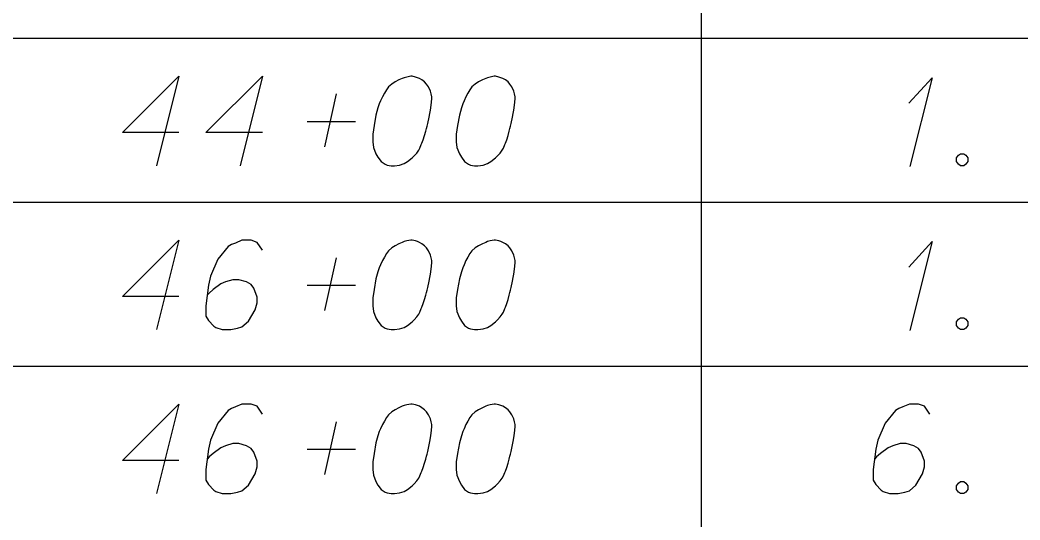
# Model space of a CAD drawing. Extents: x 2074207 to 2076812, y 516372 to 523312.
# Drawn here: x 2076345.6 to 2076399.3, y 520026.4 to 520053.2 of the extents above; entities that cross this region are included whole.
import ezdxf

# ---------------------------------------------------------------- set-up
doc = ezdxf.new("R2010")
doc.units = 0
doc.layers.add('Prop DirtTable_ Soil Test Results - Outline (Minor)', color=7, linetype='Continuous')
doc.layers.add('Prop DirtTable_ Soil Test Results - Tx (Sample Data)', color=7, linetype='Continuous')

msp = doc.modelspace()

# ---------------------------------------------------------------- linework, layer by layer
at = {"layer": 'Prop DirtTable_ Soil Test Results - Outline (Minor)'}
for p, q in [((2076382.2, 520061.035), (2076382.2, 520052.235)), ((2076260.609, 520052.235), (2076811.903, 520052.235)), ((2076260.609, 520052.235), (2076811.903, 520052.235)), ((2076382.2, 520052.235), (2076382.2, 520043.435)), ((2076260.609, 520043.435), (2076811.903, 520043.435)), ((2076260.609, 520043.435), (2076811.903, 520043.435)), ((2076382.2, 520043.435), (2076382.2, 520034.635)), ((2076260.609, 520034.635), (2076811.903, 520034.635)), ((2076260.609, 520034.635), (2076811.903, 520034.635)), ((2076382.2, 520034.635), (2076382.2, 520025.835))]:
    msp.add_line(p, q, dxfattribs=at)
at = {"layer": 'Prop DirtTable_ Soil Test Results - Tx (Sample Data)'}
for points in [[(2076354.149, 520047.167), (2076351.116, 520047.167), (2076354.149, 520050.191), (2076352.95, 520045.391)], [(2076358.629, 520047.167), (2076355.596, 520047.167), (2076358.629, 520050.191), (2076357.43, 520045.391)], [(2076366.672, 520050.191), (2076366.602, 520050.191), (2076366.39, 520050.153), (2076366.249, 520050.115), (2076366.143, 520050.077), (2076365.967, 520050.002), (2076365.755, 520049.888), (2076365.579, 520049.775), (2076365.402, 520049.624), (2076365.296, 520049.473), (2076365.191, 520049.284), (2076365.085, 520049.095), (2076364.979, 520048.868), (2076364.908, 520048.717), (2076364.838, 520048.49), (2076364.732, 520048.112), (2076364.626, 520047.545), (2076364.556, 520047.091), (2076364.556, 520046.676), (2076364.591, 520046.373), (2076364.732, 520046.033), (2076364.838, 520045.844), (2076365.014, 520045.617), (2076365.226, 520045.466), (2076365.332, 520045.428), (2076365.543, 520045.391), (2076365.72, 520045.391), (2076366.002, 520045.428), (2076366.249, 520045.504), (2076366.425, 520045.617), (2076366.672, 520045.806), (2076366.778, 520045.92), (2076366.919, 520046.071), (2076367.025, 520046.222), (2076367.095, 520046.336), (2076367.166, 520046.525), (2076367.201, 520046.6), (2076367.272, 520046.789), (2076367.342, 520047.016), (2076367.413, 520047.243), (2076367.448, 520047.394), (2076367.483, 520047.507), (2076367.519, 520047.658), (2076367.589, 520047.999), (2076367.625, 520048.188), (2076367.66, 520048.377), (2076367.695, 520048.641), (2076367.73, 520048.981), (2076367.73, 520049.095), (2076367.695, 520049.246), (2076367.66, 520049.397), (2076367.554, 520049.624), (2076367.448, 520049.775), (2076367.342, 520049.888), (2076367.201, 520050.002), (2076367.06, 520050.077), (2076366.954, 520050.115), (2076366.849, 520050.153), (2076366.672, 520050.191)], [(2076371.152, 520050.191), (2076371.082, 520050.191), (2076370.87, 520050.153), (2076370.729, 520050.115), (2076370.623, 520050.077), (2076370.447, 520050.002), (2076370.235, 520049.888), (2076370.059, 520049.775), (2076369.882, 520049.624), (2076369.776, 520049.473), (2076369.671, 520049.284), (2076369.565, 520049.095), (2076369.459, 520048.868), (2076369.388, 520048.717), (2076369.318, 520048.49), (2076369.212, 520048.112), (2076369.106, 520047.545), (2076369.036, 520047.091), (2076369.036, 520046.676), (2076369.071, 520046.373), (2076369.212, 520046.033), (2076369.318, 520045.844), (2076369.494, 520045.617), (2076369.706, 520045.466), (2076369.812, 520045.428), (2076370.023, 520045.391), (2076370.2, 520045.391), (2076370.482, 520045.428), (2076370.729, 520045.504), (2076370.905, 520045.617), (2076371.152, 520045.806), (2076371.258, 520045.92), (2076371.399, 520046.071), (2076371.505, 520046.222), (2076371.575, 520046.336), (2076371.646, 520046.525), (2076371.681, 520046.6), (2076371.752, 520046.789), (2076371.822, 520047.016), (2076371.893, 520047.243), (2076371.928, 520047.394), (2076371.963, 520047.507), (2076371.999, 520047.658), (2076372.069, 520047.999), (2076372.105, 520048.188), (2076372.14, 520048.377), (2076372.175, 520048.641), (2076372.21, 520048.981), (2076372.21, 520049.095), (2076372.175, 520049.246), (2076372.14, 520049.397), (2076372.034, 520049.624), (2076371.928, 520049.775), (2076371.822, 520049.888), (2076371.681, 520050.002), (2076371.54, 520050.077), (2076371.434, 520050.115), (2076371.329, 520050.153), (2076371.152, 520050.191)], [(2076393.34, 520048.754), (2076394.61, 520050.115), (2076393.411, 520045.353)], [(2076361.98, 520046.411), (2076362.615, 520049.246)], [(2076361.028, 520047.772), (2076363.638, 520047.772)], [(2076396.127, 520046.033), (2076396.304, 520046.033), (2076396.409, 520045.958), (2076396.515, 520045.806), (2076396.515, 520045.617), (2076396.409, 520045.466), (2076396.304, 520045.391), (2076396.127, 520045.391), (2076396.021, 520045.466), (2076395.916, 520045.617), (2076395.916, 520045.806), (2076396.021, 520045.958), (2076396.127, 520046.033)], [(2076354.149, 520038.367), (2076351.116, 520038.367), (2076354.149, 520041.391), (2076352.95, 520036.591)], [(2076358.629, 520040.862), (2076358.347, 520041.277), (2076358.03, 520041.391), (2076357.536, 520041.391), (2076357.183, 520041.24), (2076356.971, 520041.164), (2076356.795, 520041.051), (2076356.231, 520040.37), (2076355.843, 520039.463), (2076355.737, 520038.972), (2076355.596, 520037.876), (2076355.596, 520037.309), (2076355.737, 520037.082), (2076356.019, 520036.78), (2076356.125, 520036.704), (2076356.478, 520036.591), (2076356.936, 520036.591), (2076357.289, 520036.666), (2076357.536, 520036.742), (2076357.889, 520037.044), (2076358.241, 520037.649), (2076358.347, 520038.027), (2076358.347, 520038.329), (2076358.171, 520038.821), (2076358.03, 520039.01), (2076357.783, 520039.161), (2076357.359, 520039.274), (2076357.042, 520039.274), (2076356.654, 520039.161), (2076356.407, 520039.047), (2076355.984, 520038.745), (2076355.772, 520038.556), (2076355.666, 520038.443)], [(2076366.672, 520041.391), (2076366.602, 520041.391), (2076366.39, 520041.353), (2076366.249, 520041.315), (2076366.143, 520041.277), (2076365.967, 520041.202), (2076365.755, 520041.088), (2076365.579, 520040.975), (2076365.402, 520040.824), (2076365.296, 520040.673), (2076365.191, 520040.484), (2076365.085, 520040.295), (2076364.979, 520040.068), (2076364.908, 520039.917), (2076364.838, 520039.69), (2076364.732, 520039.312), (2076364.626, 520038.745), (2076364.556, 520038.291), (2076364.556, 520037.876), (2076364.591, 520037.573), (2076364.732, 520037.233), (2076364.838, 520037.044), (2076365.014, 520036.817), (2076365.226, 520036.666), (2076365.332, 520036.628), (2076365.543, 520036.591), (2076365.72, 520036.591), (2076366.002, 520036.628), (2076366.249, 520036.704), (2076366.425, 520036.817), (2076366.672, 520037.006), (2076366.778, 520037.12), (2076366.919, 520037.271), (2076367.025, 520037.422), (2076367.095, 520037.536), (2076367.166, 520037.725), (2076367.201, 520037.8), (2076367.272, 520037.989), (2076367.342, 520038.216), (2076367.413, 520038.443), (2076367.448, 520038.594), (2076367.483, 520038.707), (2076367.519, 520038.858), (2076367.589, 520039.199), (2076367.625, 520039.388), (2076367.66, 520039.577), (2076367.695, 520039.841), (2076367.73, 520040.181), (2076367.73, 520040.295), (2076367.695, 520040.446), (2076367.66, 520040.597), (2076367.554, 520040.824), (2076367.448, 520040.975), (2076367.342, 520041.088), (2076367.201, 520041.202), (2076367.06, 520041.277), (2076366.954, 520041.315), (2076366.849, 520041.353), (2076366.672, 520041.391)], [(2076371.152, 520041.391), (2076371.082, 520041.391), (2076370.87, 520041.353), (2076370.729, 520041.315), (2076370.623, 520041.277), (2076370.447, 520041.202), (2076370.235, 520041.088), (2076370.059, 520040.975), (2076369.882, 520040.824), (2076369.776, 520040.673), (2076369.671, 520040.484), (2076369.565, 520040.295), (2076369.459, 520040.068), (2076369.388, 520039.917), (2076369.318, 520039.69), (2076369.212, 520039.312), (2076369.106, 520038.745), (2076369.036, 520038.291), (2076369.036, 520037.876), (2076369.071, 520037.573), (2076369.212, 520037.233), (2076369.318, 520037.044), (2076369.494, 520036.817), (2076369.706, 520036.666), (2076369.812, 520036.628), (2076370.023, 520036.591), (2076370.2, 520036.591), (2076370.482, 520036.628), (2076370.729, 520036.704), (2076370.905, 520036.817), (2076371.152, 520037.006), (2076371.258, 520037.12), (2076371.399, 520037.271), (2076371.505, 520037.422), (2076371.575, 520037.536), (2076371.646, 520037.725), (2076371.681, 520037.8), (2076371.752, 520037.989), (2076371.822, 520038.216), (2076371.893, 520038.443), (2076371.928, 520038.594), (2076371.963, 520038.707), (2076371.999, 520038.858), (2076372.069, 520039.199), (2076372.105, 520039.388), (2076372.14, 520039.577), (2076372.175, 520039.841), (2076372.21, 520040.181), (2076372.21, 520040.295), (2076372.175, 520040.446), (2076372.14, 520040.597), (2076372.034, 520040.824), (2076371.928, 520040.975), (2076371.822, 520041.088), (2076371.681, 520041.202), (2076371.54, 520041.277), (2076371.434, 520041.315), (2076371.329, 520041.353), (2076371.152, 520041.391)], [(2076393.34, 520039.954), (2076394.61, 520041.315), (2076393.411, 520036.553)], [(2076361.98, 520037.611), (2076362.615, 520040.446)], [(2076361.028, 520038.972), (2076363.638, 520038.972)], [(2076396.127, 520037.233), (2076396.304, 520037.233), (2076396.409, 520037.158), (2076396.515, 520037.006), (2076396.515, 520036.817), (2076396.409, 520036.666), (2076396.304, 520036.591), (2076396.127, 520036.591), (2076396.021, 520036.666), (2076395.916, 520036.817), (2076395.916, 520037.006), (2076396.021, 520037.158), (2076396.127, 520037.233)], [(2076354.149, 520029.567), (2076351.116, 520029.567), (2076354.149, 520032.591), (2076352.95, 520027.791)], [(2076358.629, 520032.062), (2076358.347, 520032.477), (2076358.03, 520032.591), (2076357.536, 520032.591), (2076357.183, 520032.44), (2076356.971, 520032.364), (2076356.795, 520032.251), (2076356.231, 520031.57), (2076355.843, 520030.663), (2076355.737, 520030.172), (2076355.596, 520029.076), (2076355.596, 520028.509), (2076355.737, 520028.282), (2076356.019, 520027.98), (2076356.125, 520027.904), (2076356.478, 520027.791), (2076356.936, 520027.791), (2076357.289, 520027.866), (2076357.536, 520027.942), (2076357.889, 520028.244), (2076358.241, 520028.849), (2076358.347, 520029.227), (2076358.347, 520029.529), (2076358.171, 520030.021), (2076358.03, 520030.21), (2076357.783, 520030.361), (2076357.359, 520030.474), (2076357.042, 520030.474), (2076356.654, 520030.361), (2076356.407, 520030.247), (2076355.984, 520029.945), (2076355.772, 520029.756), (2076355.666, 520029.643)], [(2076366.672, 520032.591), (2076366.602, 520032.591), (2076366.39, 520032.553), (2076366.249, 520032.515), (2076366.143, 520032.477), (2076365.967, 520032.402), (2076365.755, 520032.288), (2076365.579, 520032.175), (2076365.402, 520032.024), (2076365.296, 520031.873), (2076365.191, 520031.684), (2076365.085, 520031.495), (2076364.979, 520031.268), (2076364.908, 520031.117), (2076364.838, 520030.89), (2076364.732, 520030.512), (2076364.626, 520029.945), (2076364.556, 520029.491), (2076364.556, 520029.076), (2076364.591, 520028.773), (2076364.732, 520028.433), (2076364.838, 520028.244), (2076365.014, 520028.017), (2076365.226, 520027.866), (2076365.332, 520027.828), (2076365.543, 520027.791), (2076365.72, 520027.791), (2076366.002, 520027.828), (2076366.249, 520027.904), (2076366.425, 520028.017), (2076366.672, 520028.206), (2076366.778, 520028.32), (2076366.919, 520028.471), (2076367.025, 520028.622), (2076367.095, 520028.736), (2076367.166, 520028.925), (2076367.201, 520029), (2076367.272, 520029.189), (2076367.342, 520029.416), (2076367.413, 520029.643), (2076367.448, 520029.794), (2076367.483, 520029.907), (2076367.519, 520030.058), (2076367.589, 520030.399), (2076367.625, 520030.588), (2076367.66, 520030.777), (2076367.695, 520031.041), (2076367.73, 520031.381), (2076367.73, 520031.495), (2076367.695, 520031.646), (2076367.66, 520031.797), (2076367.554, 520032.024), (2076367.448, 520032.175), (2076367.342, 520032.288), (2076367.201, 520032.402), (2076367.06, 520032.477), (2076366.954, 520032.515), (2076366.849, 520032.553), (2076366.672, 520032.591)], [(2076371.152, 520032.591), (2076371.082, 520032.591), (2076370.87, 520032.553), (2076370.729, 520032.515), (2076370.623, 520032.477), (2076370.447, 520032.402), (2076370.235, 520032.288), (2076370.059, 520032.175), (2076369.882, 520032.024), (2076369.776, 520031.873), (2076369.671, 520031.684), (2076369.565, 520031.495), (2076369.459, 520031.268), (2076369.388, 520031.117), (2076369.318, 520030.89), (2076369.212, 520030.512), (2076369.106, 520029.945), (2076369.036, 520029.491), (2076369.036, 520029.076), (2076369.071, 520028.773), (2076369.212, 520028.433), (2076369.318, 520028.244), (2076369.494, 520028.017), (2076369.706, 520027.866), (2076369.812, 520027.828), (2076370.023, 520027.791), (2076370.2, 520027.791), (2076370.482, 520027.828), (2076370.729, 520027.904), (2076370.905, 520028.017), (2076371.152, 520028.206), (2076371.258, 520028.32), (2076371.399, 520028.471), (2076371.505, 520028.622), (2076371.575, 520028.736), (2076371.646, 520028.925), (2076371.681, 520029), (2076371.752, 520029.189), (2076371.822, 520029.416), (2076371.893, 520029.643), (2076371.928, 520029.794), (2076371.963, 520029.907), (2076371.999, 520030.058), (2076372.069, 520030.399), (2076372.105, 520030.588), (2076372.14, 520030.777), (2076372.175, 520031.041), (2076372.21, 520031.381), (2076372.21, 520031.495), (2076372.175, 520031.646), (2076372.14, 520031.797), (2076372.034, 520032.024), (2076371.928, 520032.175), (2076371.822, 520032.288), (2076371.681, 520032.402), (2076371.54, 520032.477), (2076371.434, 520032.515), (2076371.329, 520032.553), (2076371.152, 520032.591)], [(2076394.469, 520032.062), (2076394.187, 520032.477), (2076393.87, 520032.591), (2076393.376, 520032.591), (2076393.023, 520032.44), (2076392.811, 520032.364), (2076392.635, 520032.251), (2076392.071, 520031.57), (2076391.683, 520030.663), (2076391.577, 520030.172), (2076391.436, 520029.076), (2076391.436, 520028.509), (2076391.577, 520028.282), (2076391.859, 520027.98), (2076391.965, 520027.904), (2076392.318, 520027.791), (2076392.776, 520027.791), (2076393.129, 520027.866), (2076393.376, 520027.942), (2076393.729, 520028.244), (2076394.081, 520028.849), (2076394.187, 520029.227), (2076394.187, 520029.529), (2076394.011, 520030.021), (2076393.87, 520030.21), (2076393.623, 520030.361), (2076393.199, 520030.474), (2076392.882, 520030.474), (2076392.494, 520030.361), (2076392.247, 520030.247), (2076391.824, 520029.945), (2076391.612, 520029.756), (2076391.506, 520029.643)], [(2076361.98, 520028.811), (2076362.615, 520031.646)], [(2076361.028, 520030.172), (2076363.638, 520030.172)], [(2076396.127, 520028.433), (2076396.304, 520028.433), (2076396.409, 520028.358), (2076396.515, 520028.206), (2076396.515, 520028.017), (2076396.409, 520027.866), (2076396.304, 520027.791), (2076396.127, 520027.791), (2076396.021, 520027.866), (2076395.916, 520028.017), (2076395.916, 520028.206), (2076396.021, 520028.358), (2076396.127, 520028.433)]]:
    msp.add_lwpolyline(points, dxfattribs=at)

doc.saveas('drawing.dxf')
